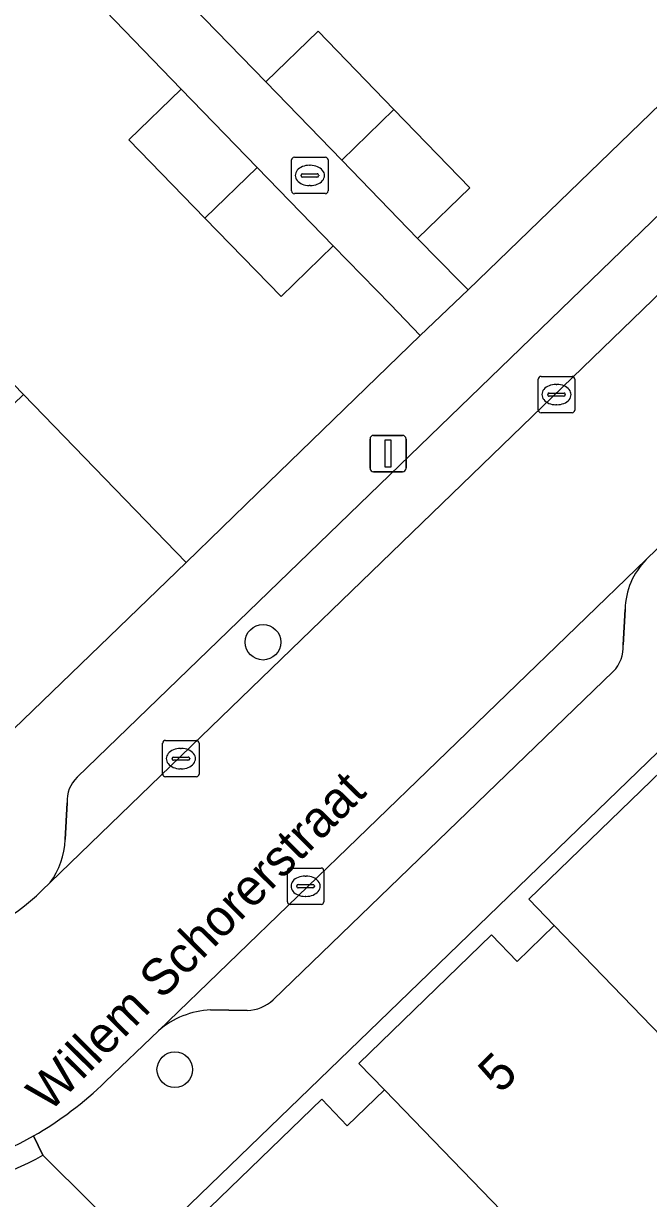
# Model space of a CAD drawing. Extents: x 157445 to 158888, y 383061 to 384688.
# Drawn here: x 158429.65 to 158446.82, y 384057.22 to 384089.53 of the extents above; entities that cross this region are included whole.
import ezdxf

# ---------------------------------------------------------------- set-up
doc = ezdxf.new("R2010")
doc.units = 0
for name, color, linetype in [('IMGEO_Boom', 7, 'Continuous'), ('IMGEO_Erf', 7, 'Continuous'), ('IMGEO_Hek', 7, 'Continuous'), ('IMGEO_Kolk', 7, 'Continuous'), ('IMGEO_Lichtmast', 7, 'Continuous'), ('IMGEO_Muur', 7, 'Continuous'), ('IMGEO_Openbare_ruimte_label', 7, 'Continuous'), ('IMGEO_Pand', 7, 'Continuous'), ('IMGEO_Pand_nummerreeks', 7, 'Continuous'), ('IMGEO_Parkeervlak_open', 7, 'Continuous'), ('IMGEO_Rijbaan_lokaal_open', 7, 'Continuous'), ('IMGEO_Voetpad_open', 7, 'Continuous')]:
    doc.layers.add(name, color=color, linetype=linetype)

msp = doc.modelspace()

# ---------------------------------------------------------------- linework, layer by layer
at = {"layer": 'IMGEO_Boom'}
for centre in [(158436.229, 384072.517), (158433.804, 384060.763)]:
    msp.add_circle(centre, 0.489, dxfattribs=at)
at = {"layer": 'IMGEO_Erf'}
for points in [[(158415.565, 384109.361), (158419.572, 384105.205), (158421.008, 384106.597), (158423.09, 384104.449), (158425.169, 384102.304), (158423.733, 384100.912), (158427.747, 384096.755), (158429.183, 384098.148), (158431.268, 384095.998), (158433.349, 384093.851), (158431.914, 384092.459), (158436.307, 384087.929), (158437.744, 384089.32), (158439.828, 384087.167), (158441.912, 384085.014), (158440.475, 384083.623), (158441.642, 384082.433), (158441.863, 384082.208), (158453.566, 384093.54)], [(158416.712, 384092.697), (158421.022, 384088.242), (158425.333, 384083.785), (158429.644, 384079.33), (158434.115, 384074.708), (158436.082, 384076.619), (158440.544, 384080.954), (158439.729, 384081.801), (158438.159, 384083.419), (158436.724, 384082.026), (158434.632, 384084.181), (158432.544, 384086.332), (158433.979, 384087.726), (158429.551, 384092.315)]]:
    msp.add_lwpolyline(points, dxfattribs=at)
at = {"layer": 'IMGEO_Hek'}
msp.add_lwpolyline([(158441.863, 384082.208), (158440.544, 384080.954)], dxfattribs=at)
at = {"layer": 'IMGEO_Kolk'}
for p, q in [((158437.091, 384085.853), (158437.943, 384085.853)), ((158437.016, 384084.927), (158437.016, 384085.779)), ((158437.504, 384085.633), (158437.529, 384085.633)), ((158438.017, 384085.779), (158438.017, 384084.927)), ((158437.275, 384085.347), (158437.275, 384085.359)), ((158437.713, 384085.31), (158437.315, 384085.31)), ((158437.318, 384085.396), (158437.716, 384085.396)), ((158437.759, 384085.359), (158437.759, 384085.347)), ((158437.527, 384085.073), (158437.502, 384085.073)), ((158437.943, 384084.853), (158437.091, 384084.853)), ((158443.794, 384078.902), (158443.794, 384079.754)), ((158443.869, 384079.828), (158444.721, 384079.828)), ((158444.795, 384079.754), (158444.795, 384078.902)), ((158444.282, 384079.608), (158444.307, 384079.608)), ((158444.053, 384079.322), (158444.053, 384079.334)), ((158444.491, 384079.285), (158444.093, 384079.285)), ((158444.096, 384079.371), (158444.494, 384079.371)), ((158444.537, 384079.334), (158444.537, 384079.322)), ((158444.721, 384078.828), (158443.869, 384078.828)), ((158444.305, 384079.048), (158444.28, 384079.048)), ((158433.471, 384068.891), (158433.471, 384069.743)), ((158433.546, 384069.817), (158434.398, 384069.817)), ((158434.472, 384069.743), (158434.472, 384068.891)), ((158433.773, 384069.36), (158434.171, 384069.36)), ((158433.959, 384069.597), (158433.984, 384069.597)), ((158433.73, 384069.311), (158433.73, 384069.323)), ((158434.168, 384069.274), (158433.77, 384069.274)), ((158433.982, 384069.037), (158433.957, 384069.037)), ((158434.214, 384069.323), (158434.214, 384069.311)), ((158434.398, 384068.817), (158433.546, 384068.817)), ((158436.899, 384065.382), (158436.899, 384066.234)), ((158436.974, 384066.308), (158437.826, 384066.308)), ((158437.9, 384066.234), (158437.9, 384065.382)), ((158437.158, 384065.802), (158437.158, 384065.814)), ((158437.201, 384065.851), (158437.599, 384065.851)), ((158437.387, 384066.088), (158437.412, 384066.088)), ((158437.642, 384065.814), (158437.642, 384065.802)), ((158437.596, 384065.765), (158437.198, 384065.765)), ((158437.41, 384065.528), (158437.385, 384065.528)), ((158437.826, 384065.308), (158436.974, 384065.308))]:
    msp.add_line(p, q, dxfattribs=at)
for points in [[(158437.091, 384085.853), (158437.943, 384085.853)], [(158437.016, 384084.927), (158437.016, 384085.779)], [(158438.017, 384085.779), (158438.017, 384084.927)], [(158437.943, 384084.853), (158437.091, 384084.853)], [(158443.794, 384078.902), (158443.794, 384079.754)], [(158443.869, 384079.828), (158444.721, 384079.828)], [(158444.795, 384079.754), (158444.795, 384078.902)], [(158444.721, 384078.828), (158443.869, 384078.828)], [(158433.471, 384068.891), (158433.471, 384069.743)], [(158433.546, 384069.817), (158434.398, 384069.817)], [(158434.472, 384069.743), (158434.472, 384068.891)], [(158434.398, 384068.817), (158433.546, 384068.817)], [(158436.899, 384065.382), (158436.899, 384066.234)], [(158436.974, 384066.308), (158437.826, 384066.308)], [(158437.9, 384066.234), (158437.9, 384065.382)], [(158437.826, 384065.308), (158436.974, 384065.308)]]:
    msp.add_lwpolyline(points, dxfattribs=at)
for centre, radius, start, end in [((158437.093, 384085.777), 0.0765, 91.552, 178.448), ((158437.093, 384085.777), 0.0765, 91.552, 178.448), ((158437.941, 384085.777), 0.0765, 1.552, 88.448), ((158437.941, 384085.777), 0.0765, 1.552, 88.448), ((158437.315, 384085.356), 0.0403, 85.8775, 175.7526), ((158437.312, 384085.346), 0.0366, 178.938, 274.7102), ((158437.716, 384085.353), 0.043, 264.8664, 352.4533), ((158437.72, 384085.358), 0.0386, 1.7309, 96.639), ((158437.093, 384084.929), 0.0765, 181.552, 268.448), ((158437.093, 384084.929), 0.0765, 181.552, 268.448), ((158437.941, 384084.929), 0.0765, 271.552, 358.448), ((158437.941, 384084.929), 0.0765, 271.552, 358.448), ((158443.871, 384079.752), 0.0765, 91.552, 178.448), ((158443.871, 384079.752), 0.0765, 91.552, 178.448), ((158444.719, 384079.752), 0.0765, 1.552, 88.448), ((158444.719, 384079.752), 0.0765, 1.552, 88.448), ((158444.093, 384079.331), 0.0403, 85.8775, 175.7526), ((158444.09, 384079.321), 0.0366, 178.938, 274.7102), ((158444.494, 384079.328), 0.043, 264.8664, 352.4533), ((158444.498, 384079.333), 0.0386, 1.7309, 96.639), ((158443.871, 384078.904), 0.0765, 181.552, 268.448), ((158443.871, 384078.904), 0.0765, 181.552, 268.448), ((158444.719, 384078.904), 0.0765, 271.552, 358.448), ((158444.719, 384078.904), 0.0765, 271.552, 358.448), ((158433.548, 384069.741), 0.0765, 91.552, 178.448), ((158433.548, 384069.741), 0.0765, 91.552, 178.448), ((158434.396, 384069.741), 0.0765, 1.552, 88.448), ((158434.396, 384069.741), 0.0765, 1.552, 88.448), ((158433.77, 384069.32), 0.0403, 85.8775, 175.7526), ((158434.175, 384069.322), 0.0386, 1.7309, 96.639), ((158433.767, 384069.31), 0.0366, 178.938, 274.7102), ((158434.171, 384069.317), 0.043, 264.8664, 352.4533), ((158433.548, 384068.893), 0.0765, 181.552, 268.448), ((158433.548, 384068.893), 0.0765, 181.552, 268.448), ((158434.396, 384068.893), 0.0765, 271.552, 358.448), ((158434.396, 384068.893), 0.0765, 271.552, 358.448), ((158436.976, 384066.232), 0.0765, 91.552, 178.448), ((158436.976, 384066.232), 0.0765, 91.552, 178.448), ((158437.824, 384066.232), 0.0765, 1.552, 88.448), ((158437.824, 384066.232), 0.0765, 1.552, 88.448), ((158437.198, 384065.811), 0.0403, 85.8775, 175.7526), ((158437.603, 384065.813), 0.0386, 1.7309, 96.639), ((158437.195, 384065.801), 0.0366, 178.938, 274.7102), ((158437.599, 384065.808), 0.043, 264.8664, 352.4533), ((158436.976, 384065.384), 0.0765, 181.552, 268.448), ((158436.976, 384065.384), 0.0765, 181.552, 268.448), ((158437.824, 384065.384), 0.0765, 271.552, 358.448), ((158437.824, 384065.384), 0.0765, 271.552, 358.448)]:
    msp.add_arc(centre, radius, start, end, dxfattribs=at)
for centre, major_axis, ratio, start_param, end_param in [((158437.503, 384085.353), (-0.387, 0.002), 0.722429, 4.712389, 7.853982), ((158437.528, 384085.353), (-0.39, 0.002), 0.717154, 1.570796, 4.712389), ((158444.281, 384079.328), (-0.387, 0.002), 0.722429, 4.712389, 7.853982), ((158444.306, 384079.328), (-0.39, 0.002), 0.717154, 1.570796, 4.712389), ((158433.958, 384069.317), (-0.387, 0.002), 0.722429, 4.712389, 7.853982), ((158433.983, 384069.317), (-0.39, 0.002), 0.717154, 1.570796, 4.712389), ((158437.386, 384065.808), (-0.387, 0.002), 0.722429, 4.712389, 7.853982), ((158437.411, 384065.808), (-0.39, 0.002), 0.717154, 1.570796, 4.712389)]:
    msp.add_ellipse(centre, major_axis=major_axis, ratio=ratio, start_param=start_param, end_param=end_param, dxfattribs=at)
at = {"layer": 'IMGEO_Lichtmast'}
for p, q in [((158439.17, 384077.306), (158439.17, 384078.106)), ((158439.17, 384078.106), (158439.17, 384077.306)), ((158439.27, 384078.206), (158440.06, 384078.206)), ((158440.06, 384078.206), (158439.27, 384078.206)), ((158440.16, 384078.106), (158440.16, 384077.306)), ((158440.16, 384077.306), (158440.16, 384078.106)), ((158440.06, 384077.206), (158439.27, 384077.206)), ((158439.27, 384077.206), (158440.06, 384077.206))]:
    msp.add_line(p, q, dxfattribs=at)
msp.add_lwpolyline([(158439.59, 384078.081), (158439.74, 384078.081), (158439.74, 384077.331), (158439.59, 384077.331), (158439.59, 384078.081)], dxfattribs=at)
for centre, start, end in [((158439.27, 384078.106), 90, 180), ((158439.27, 384078.106), 90, 180), ((158440.06, 384078.106), 0, 90), ((158440.06, 384078.106), 360, 90), ((158439.27, 384077.306), 180, 270), ((158439.27, 384077.306), 180, 270), ((158440.06, 384077.306), 270, 0), ((158440.06, 384077.306), 270, 0)]:
    msp.add_arc(centre, 0.1, start, end, dxfattribs=at)
at = {"layer": 'IMGEO_Muur'}
for points in [[(158453.566, 384093.54), (158441.863, 384082.208)], [(158441.863, 384082.208), (158441.642, 384082.433)], [(158439.729, 384081.801), (158440.544, 384080.954)], [(158440.544, 384080.954), (158436.082, 384076.619)], [(158436.082, 384076.619), (158434.115, 384074.708)]]:
    msp.add_lwpolyline(points, dxfattribs=at)
at = {"layer": 'IMGEO_Pand'}
for points in [[(158438.391, 384085.776), (158439.828, 384087.167), (158437.744, 384089.32), (158436.307, 384087.929)], [(158436.069, 384085.572), (158433.979, 384087.726), (158432.544, 384086.332), (158434.632, 384084.181)], [(158438.391, 384085.776), (158440.475, 384083.623), (158441.912, 384085.014), (158439.828, 384087.167)], [(158436.069, 384085.572), (158434.632, 384084.181), (158436.724, 384082.026), (158438.159, 384083.419)], [(158429.644, 384079.33), (158422.791, 384072.709), (158426.729, 384068.639), (158427.256, 384068.094), (158434.115, 384074.708)], [(158456.128, 384061.74), (158451.965, 384066.067), (158448.909, 384069.243), (158447.89, 384068.255), (158447.182, 384068.984), (158443.533, 384065.452), (158444.235, 384064.726), (158451.481, 384057.228)], [(158439.565, 384060.207), (158446.807, 384052.715), (158451.481, 384057.228), (158444.235, 384064.726), (158443.215, 384063.738), (158442.513, 384064.467), (158438.863, 384060.933)], [(158439.565, 384060.207), (158438.545, 384059.22), (158437.845, 384059.951), (158434.196, 384056.42), (158434.898, 384055.694), (158442.137, 384048.206), (158446.807, 384052.715)]]:
    msp.add_lwpolyline(points, close=True, dxfattribs=at)
at = {"layer": 'IMGEO_Parkeervlak_open'}
for points in [[(158430.377, 384065.907), (158460.734, 384095.289)], [(158457.712, 384094.543), (158431.121, 384068.805)], [(158446.761, 384074.788), (158433.358, 384061.832)], [(158446.125, 384072.449), (158446.183, 384073.42)], [(158436.511, 384062.682), (158445.854, 384071.711)], [(158430.843, 384068.098), (158430.795, 384067.089)], [(158434.789, 384062.405), (158435.798, 384062.386)]]:
    msp.add_lwpolyline(points, dxfattribs=at)
for centre, radius, start, end in [((158448.122, 384073.407), 1.939, 134.5732, 179.6173), ((158445.162, 384072.384), 0.965, 315.7998, 3.8729), ((158431.745, 384068.152), 0.903, 133.6667, 183.4027), ((158428.645, 384067.185), 2.153, 323.5934, 357.4556), ((158435.735, 384063.544), 1.16, 273.1067, 311.9846), ((158434.893, 384060.072), 2.336, 92.5551, 131.0891)]:
    msp.add_arc(centre, radius, start, end, dxfattribs=at)
at = {"layer": 'IMGEO_Rijbaan_lokaal_open'}
for points in [[(158446.761, 384074.788), (158449.059, 384077.018), (158453.47, 384081.264), (158466.078, 384093.429), (158466.18, 384093.527), (158466.557, 384093.895), (158462.997, 384097.486), (158460.819, 384095.372), (158460.734, 384095.289), (158430.377, 384065.907), (158430.16, 384065.697)], [(158431.903, 384060.434), (158433.358, 384061.832), (158446.761, 384074.788)], [(158430.179, 384058.41), (158429.924, 384058.94)], [(158423.33, 384057.777), (158422.645, 384056.282), (158421.487, 384053.755), (158420.406, 384052.715), (158407.179, 384039.905), (158406.07, 384038.819), (158410.576, 384034.18), (158432.866, 384055.74), (158430.179, 384058.41)]]:
    msp.add_lwpolyline(points, dxfattribs=at)
for centre, radius, start, end in [((158426.234, 384069.65), 5.571, 245.4504, 314.8085), ((158424.899, 384067.654), 10.058, 299.9699, 314.1304), ((158426.068, 384065.779), 7.851, 250.928, 299.4125), ((158426.068, 384065.779), 7.851, 250.928, 299.4125), ((158426.038, 384065.848), 8.513, 251.4542, 299.1067), ((158426.038, 384065.848), 8.513, 251.4542, 299.1067)]:
    msp.add_arc(centre, radius, start, end, dxfattribs=at)
at = {"layer": 'IMGEO_Voetpad_open'}
for points in [[(158412.311, 384110.137), (158416.762, 384105.542), (158418.845, 384103.389), (158420.929, 384101.237), (158425.372, 384096.616), (158427.462, 384094.465), (158429.551, 384092.315), (158433.979, 384087.726), (158436.069, 384085.572), (158438.159, 384083.419), (158439.729, 384081.801), (158440.544, 384080.954), (158441.863, 384082.208), (158441.642, 384082.433), (158440.475, 384083.623), (158438.391, 384085.776), (158436.307, 384087.929), (158431.914, 384092.459), (158429.83, 384094.607), (158427.747, 384096.755), (158423.733, 384100.912), (158421.653, 384103.058), (158419.572, 384105.205), (158415.565, 384109.361)], [(158460.734, 384095.289), (158460.819, 384095.372), (158462.997, 384097.486), (158458.977, 384101.891), (158453.156, 384093.963), (158453.566, 384093.54), (158441.863, 384082.208), (158440.544, 384080.954), (158436.082, 384076.619), (158434.115, 384074.708), (158427.256, 384068.094), (158426.17, 384067.036), (158423.919, 384064.582)], [(158431.121, 384068.805), (158457.712, 384094.543)], [(158453.47, 384081.264), (158449.059, 384077.018), (158446.761, 384074.788)], [(158429.924, 384058.94), (158430.179, 384058.41), (158432.866, 384055.74), (158453.09, 384075.302), (158455.437, 384077.544)], [(158453.09, 384075.302), (158432.866, 384055.74)], [(158446.183, 384073.42), (158446.125, 384072.449)], [(158445.854, 384071.711), (158436.511, 384062.682)], [(158434.196, 384056.42), (158437.845, 384059.951), (158438.545, 384059.22), (158439.565, 384060.207), (158438.863, 384060.933), (158442.513, 384064.467), (158443.215, 384063.738), (158444.235, 384064.726), (158443.533, 384065.452), (158447.182, 384068.984)], [(158430.795, 384067.089), (158430.843, 384068.098)], [(158430.16, 384065.697), (158430.377, 384065.907)], [(158435.798, 384062.386), (158434.789, 384062.405)], [(158433.358, 384061.832), (158431.903, 384060.434)]]:
    msp.add_lwpolyline(points, dxfattribs=at)
for centre, radius, start, end in [((158448.122, 384073.407), 1.939, 134.5732, 179.6173), ((158445.162, 384072.384), 0.965, 315.7998, 3.8729), ((158431.745, 384068.152), 0.903, 133.6667, 183.4027), ((158428.645, 384067.185), 2.153, 323.5934, 357.4556), ((158426.234, 384069.65), 5.571, 245.4504, 314.8085), ((158435.735, 384063.544), 1.16, 273.1067, 311.9846), ((158434.893, 384060.072), 2.336, 92.5551, 131.0891), ((158424.899, 384067.654), 10.058, 299.9699, 314.1304)]:
    msp.add_arc(centre, radius, start, end, dxfattribs=at)

# ---------------------------------------------------------------- texts
at = {"layer": 'IMGEO_Openbare_ruimte_label'}
msp.add_text('Willem Schorerstraat', height=1, rotation=45.1215, dxfattribs=at).set_placement((158430.355, 384059.56))
at = {"layer": 'IMGEO_Pand_nummerreeks'}
msp.add_text('5', height=1, rotation=44.8037, dxfattribs=at).set_placement((158442.755, 384060.081))

doc.saveas('drawing.dxf')
